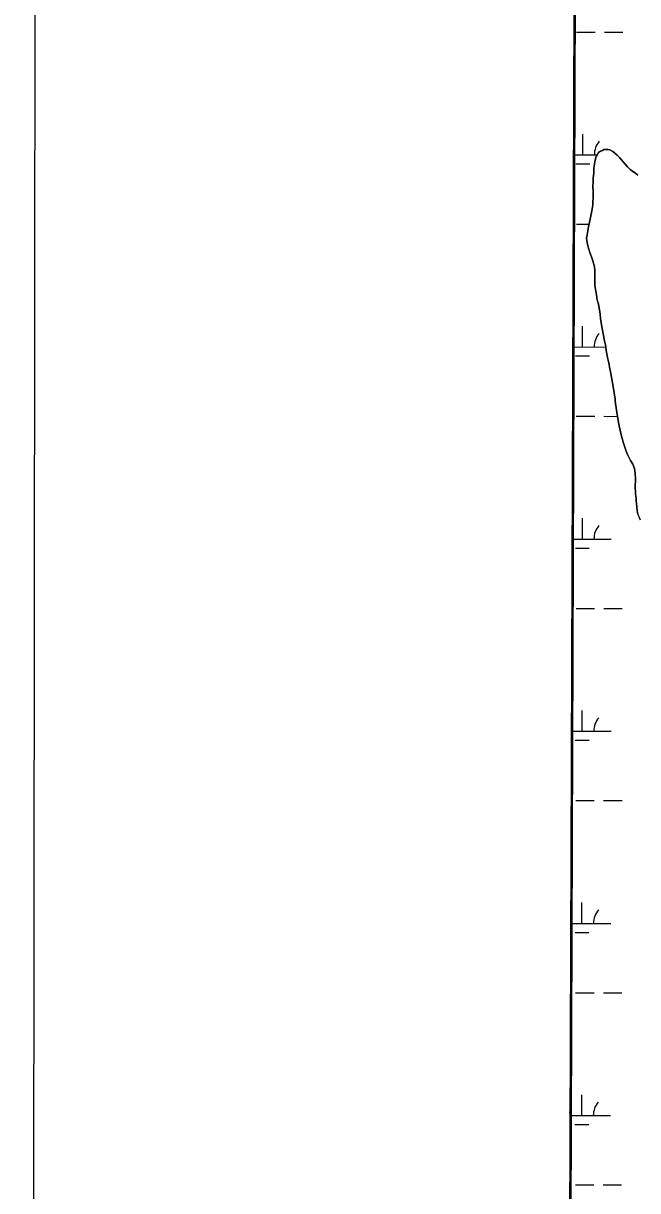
# Model space of a CAD drawing. Extents: x 3148686 to 3186545, y 916144 to 941516.
# Drawn here: x 3152020 to 3153083, y 934287 to 936308 of the extents above; entities that cross this region are included whole.
import ezdxf

# ---------------------------------------------------------------- set-up
doc = ezdxf.new("R2010")
doc.units = 0
for name, color, linetype in [('V-ANNO-SYMB', 7, 'Continuous'), ('V-GRID-FRAM', 7, 'Continuous'), ('V-SITE-VEGE', 7, 'Continuous'), ('V-TOPO-SHOR', 7, 'Continuous'), ('V-WETL-SWMP', 7, 'Continuous')]:
    doc.layers.add(name, color=color, linetype=linetype)

msp = doc.modelspace()

# ---------------------------------------------------------------- linework, layer by layer
at = {"layer": 'V-ANNO-SYMB'}
msp.add_lwpolyline([(3152020.4, 917388), (3185103.6, 917353.2), (3185127.8, 940269.7), (3152044.6, 940304.6), (3152020.4, 917388)], dxfattribs=at)
at = {"layer": 'V-GRID-FRAM'}
msp.add_lwpolyline([(3152987.2, 939742.7), (3184296.3, 939644.8), (3184247.4, 921455.8), (3152922.4, 921553.7), (3152987.2, 939742.7)], dxfattribs=at)
at = {"layer": 'V-SITE-VEGE'}
for p, q in [((3152987.2, 939742.7), (3152966.8, 934035.8)), ((3153015.6, 936084), (3153019, 936086.3)), ((3153019, 936086.3), (3153022.3, 936087.9)), ((3153022.3, 936087.9), (3153025, 936089.6)), ((3153025, 936089.6), (3153032, 936089.5)), ((3153032, 936089.5), (3153035, 936088.8)), ((3153035, 936088.8), (3153040.3, 936086.1)), ((3153040.3, 936086.1), (3153047.9, 936079.7)), ((3153008.4, 936060.8), (3153009.2, 936068.7)), ((3153009.2, 936068.7), (3153011.9, 936077)), ((3153011.9, 936077), (3153013.3, 936080.4)), ((3153013.3, 936080.4), (3153015.6, 936084)), ((3153047.9, 936079.7), (3153050.2, 936077.1)), ((3153050.2, 936077.1), (3153052.8, 936074.7)), ((3153052.8, 936074.7), (3153058.4, 936068.3)), ((3153058.4, 936068.3), (3153065.7, 936059.3)), ((3153006.6, 936040.5), (3153007.3, 936048.5)), ((3153007.3, 936048.5), (3153007.4, 936053.5)), ((3153007.4, 936053.5), (3153007.7, 936056.8)), ((3153007.7, 936056.8), (3153008.4, 936060.8)), ((3153065.7, 936059.3), (3153070.3, 936054.9)), ((3153070.3, 936054.9), (3153074.3, 936051.9)), ((3153074.3, 936051.9), (3153080.2, 936047.9)), ((3153080.2, 936047.9), (3153083.8, 936045.2)), ((3153005.8, 936027.8), (3153006.2, 936031.2)), ((3153006.4, 936014.5), (3153005.8, 936027.8)), ((3153006.2, 936031.2), (3153006.6, 936040.5)), ((3153006.3, 936003.9), (3153006.4, 936014.5)), ((3153002.1, 935971.6), (3153004.5, 935985.9)), ((3153004.5, 935985.9), (3153005.6, 935993.6)), ((3153005.6, 935993.6), (3153006, 936000.6)), ((3153006, 936000.6), (3153006.3, 936003.9)), ((3152997.9, 935952.4), (3153002.1, 935971.6)), ((3152995.8, 935940.8), (3152997.9, 935952.4)), ((3152995.1, 935935.8), (3152995.8, 935940.8)), ((3152995.4, 935931.4), (3152995.1, 935935.8)), ((3152997, 935922.4), (3152995.4, 935931.4)), ((3153000.9, 935910.8), (3152997, 935922.4)), ((3153003.8, 935903.4), (3153000.9, 935910.8)), ((3153006.1, 935896.7), (3153003.8, 935903.4)), ((3153009, 935886.4), (3153006.1, 935896.7)), ((3153009.3, 935880.4), (3153009, 935886.4)), ((3153009.1, 935857.8), (3153009.5, 935865.1)), ((3153009.2, 935868.8), (3153009.3, 935880.4)), ((3153009.5, 935865.1), (3153009.2, 935868.8)), ((3153009.4, 935854.1), (3153009.1, 935857.8)), ((3153012.3, 935837.5), (3153009.4, 935854.1)), ((3153013.5, 935828.8), (3153012.3, 935837.5)), ((3153014.8, 935824.1), (3153013.5, 935828.8)), ((3153016.7, 935815.1), (3153014.8, 935824.1)), ((3153018.3, 935804.1), (3153016.7, 935815.1)), ((3153019.3, 935796.1), (3153018.3, 935804.1)), ((3153022.1, 935779.2), (3153019.3, 935796.1)), ((3153025.9, 935758.2), (3153022.1, 935779.2)), ((3153026.9, 935755.2), (3153025.9, 935758.2)), ((3153027.5, 935751.8), (3153026.9, 935755.2)), ((3153029.1, 935741.5), (3153027.5, 935751.8)), ((3153031.4, 935729.5), (3153029.1, 935741.5)), ((3153032.6, 935724.5), (3153031.4, 935729.5)), ((3153034.2, 935717.2), (3153032.6, 935724.5)), ((3153034.9, 935712.5), (3153034.2, 935717.2)), ((3153037.1, 935701.5), (3153034.9, 935712.5)), ((3153041.9, 935675.5), (3153037.1, 935701.5)), ((3153042.8, 935667.9), (3153041.9, 935675.5)), ((3153044.4, 935657.2), (3153042.8, 935667.9)), ((3153044.7, 935653.5), (3153044.4, 935657.2)), ((3153046.6, 935637.9), (3153044.7, 935653.5)), ((3153050.4, 935616.5), (3153046.6, 935637.9)), ((3153051.7, 935611.2), (3153050.4, 935616.5)), ((3153053.6, 935600.5), (3153051.7, 935611.2)), ((3153054.9, 935595.2), (3153053.6, 935600.5)), ((3153058.4, 935582.9), (3153054.9, 935595.2)), ((3153063.3, 935567.2), (3153058.4, 935582.9)), ((3153065.9, 935561.2), (3153063.3, 935567.2)), ((3153070.8, 935551.2), (3153065.9, 935561.2)), ((3153074.8, 935544.5), (3153070.8, 935551.2)), ((3153077.7, 935536.8), (3153074.8, 935544.5)), ((3153079.3, 935527.8), (3153077.7, 935536.8)), ((3153079.9, 935519.5), (3153079.3, 935527.8)), ((3153079.1, 935507.5), (3153079.8, 935515.5)), ((3153079.7, 935492.9), (3153079.1, 935507.5)), ((3153079.8, 935515.5), (3153079.9, 935519.5)), ((3153080.6, 935485.5), (3153079.7, 935492.9)), ((3153080.6, 935480.5), (3153080.6, 935485.5)), ((3153081.2, 935477.2), (3153080.6, 935480.5)), ((3153081.8, 935469.6), (3153081.2, 935477.2)), ((3153082.4, 935464.9), (3153081.8, 935469.6)), ((3153083.4, 935460.6), (3153082.4, 935464.9)), ((3153088.3, 935447.9), (3153083.4, 935460.6))]:
    msp.add_line(p, q, dxfattribs=at)
at = {"layer": 'V-TOPO-SHOR'}
for points in [[(3153083.8, 936045.2), (3153080.2, 936047.9), (3153074.3, 936051.9), (3153070.3, 936054.9), (3153065.7, 936059.3), (3153058.4, 936068.3), (3153052.8, 936074.7), (3153050.2, 936077.1), (3153047.9, 936079.7), (3153040.3, 936086.1), (3153035, 936088.8), (3153032, 936089.5), (3153025, 936089.6), (3153022.3, 936087.9), (3153019, 936086.3), (3153015.6, 936084), (3153013.3, 936080.4), (3153011.9, 936077), (3153009.2, 936068.7), (3153008.4, 936060.8), (3153007.7, 936056.8), (3153007.4, 936053.5), (3153007.3, 936048.5), (3153006.6, 936040.5), (3153006.2, 936031.2), (3153005.8, 936027.8), (3153006.4, 936014.5), (3153006.3, 936003.9), (3153006, 936000.6), (3153005.6, 935993.6), (3153004.5, 935985.9), (3153002.1, 935971.6), (3152997.9, 935952.4), (3152995.8, 935940.8), (3152995.1, 935935.8), (3152995.4, 935931.4), (3152997, 935922.4), (3153000.9, 935910.8), (3153003.8, 935903.4), (3153006.1, 935896.7), (3153009, 935886.4), (3153009.3, 935880.4), (3153009.2, 935868.8), (3153009.5, 935865.1), (3153009.1, 935857.8), (3153009.4, 935854.1), (3153012.3, 935837.5), (3153013.5, 935828.8), (3153014.8, 935824.1), (3153016.7, 935815.1), (3153018.3, 935804.1), (3153019.3, 935796.1), (3153022.1, 935779.2), (3153025.9, 935758.2), (3153026.9, 935755.2), (3153027.5, 935751.8), (3153029.1, 935741.5), (3153031.4, 935729.5), (3153032.6, 935724.5), (3153034.2, 935717.2), (3153034.9, 935712.5), (3153037.1, 935701.5), (3153041.9, 935675.5), (3153042.8, 935667.9), (3153044.4, 935657.2), (3153044.7, 935653.5), (3153046.6, 935637.9), (3153050.4, 935616.5), (3153051.7, 935611.2), (3153053.6, 935600.5), (3153054.9, 935595.2)], [(3153054.9, 935595.2), (3153058.4, 935582.9), (3153063.3, 935567.2), (3153065.9, 935561.2), (3153070.8, 935551.2), (3153074.8, 935544.5), (3153077.7, 935536.8), (3153078.3, 935533.5), (3153079.3, 935527.8), (3153079.9, 935519.5), (3153079.8, 935515.5), (3153079.1, 935507.5), (3153079.7, 935492.9), (3153080.6, 935485.5), (3153080.6, 935480.5), (3153081.2, 935477.2), (3153081.8, 935469.6), (3153082.4, 935464.9), (3153083.4, 935460.6)]]:
    msp.add_lwpolyline(points, dxfattribs=at)
at = {"layer": 'V-WETL-SWMP'}
for p, q in [((3152977.8, 936292.8), (3153009.8, 936292.7)), ((3153025.8, 936292.7), (3153057.8, 936292.7)), ((3152988.4, 936080.1), (3152988.5, 936116.1)), ((3152972.1, 936080.2), (3153013.2, 936080.1)), ((3152976.4, 936064.7), (3153000.4, 936064.7)), ((3152977.5, 935960.1), (3152999.6, 935960.1)), ((3152988.1, 935747.5), (3152988.1, 935783.5)), ((3152970.9, 935747.5), (3153028.2, 935747.4)), ((3152976.1, 935732), (3153000.1, 935732)), ((3152977.1, 935627.4), (3153009.1, 935627.4)), ((3153025.1, 935627.4), (3153048.5, 935627.3)), ((3152987.7, 935414.8), (3152987.8, 935450.8)), ((3152969.7, 935414.8), (3153037.7, 935414.7)), ((3152975.7, 935399.4), (3152999.7, 935399.3)), ((3152976.8, 935294.7), (3153008.8, 935294.7)), ((3153024.8, 935294.7), (3153056.8, 935294.6)), ((3152987.4, 935082.1), (3152987.4, 935118.1)), ((3152968.5, 935082.1), (3153037.4, 935082.1)), ((3152975.4, 935066.7), (3152999.4, 935066.7)), ((3152976.4, 934962.1), (3153008.4, 934962)), ((3153024.4, 934962), (3153056.4, 934962)), ((3152987, 934749.4), (3152987.1, 934785.4)), ((3152967.4, 934749.5), (3153037, 934749.4)), ((3152975, 934734), (3152999, 934734)), ((3152976.1, 934629.4), (3153008.1, 934629.3)), ((3153024.1, 934629.3), (3153056.1, 934629.3)), ((3152986.7, 934416.8), (3152986.7, 934452.8)), ((3152966.2, 934416.8), (3153036.7, 934416.7)), ((3152974.7, 934401.3), (3152998.7, 934401.3)), ((3152975.7, 934296.7), (3153007.7, 934296.7)), ((3153023.7, 934296.7), (3153055.7, 934296.6))]:
    msp.add_line(p, q, dxfattribs=at)
for points in [[(3152985.2, 939745.1), (3152962, 933246.5)], [(3153088.3, 935447.9), (3153083.4, 935460.6), (3153082.4, 935464.9), (3153081.8, 935469.6), (3153081.2, 935477.2), (3153080.6, 935480.5), (3153080.6, 935485.5), (3153079.7, 935492.9), (3153079.1, 935507.5), (3153079.8, 935515.5), (3153079.9, 935519.5), (3153079.3, 935527.8), (3153078.3, 935533.5), (3153077.7, 935536.8), (3153074.8, 935544.5), (3153070.8, 935551.2), (3153065.9, 935561.2), (3153063.3, 935567.2), (3153058.4, 935582.9), (3153054.9, 935595.2), (3153053.6, 935600.5), (3153051.7, 935611.2), (3153050.4, 935616.5), (3153046.6, 935637.9), (3153044.7, 935653.5), (3153044.4, 935657.2), (3153042.8, 935667.9), (3153041.9, 935675.5), (3153037.1, 935701.5), (3153034.9, 935712.5), (3153034.2, 935717.2), (3153032.6, 935724.5), (3153031.4, 935729.5), (3153029.1, 935741.5), (3153027.5, 935751.8), (3153026.9, 935755.2), (3153025.9, 935758.2), (3153022.1, 935779.2), (3153019.3, 935796.1), (3153018.3, 935804.1), (3153016.7, 935815.1), (3153014.8, 935824.1), (3153013.5, 935828.8), (3153012.3, 935837.5), (3153009.4, 935854.1), (3153009.1, 935857.8), (3153009.5, 935865.1), (3153009.2, 935868.8), (3153009.3, 935880.4), (3153009, 935886.4), (3153006.1, 935896.7), (3153003.8, 935903.4), (3153000.9, 935910.8), (3152997, 935922.4), (3152995.4, 935931.4), (3152995.1, 935935.8), (3152995.8, 935940.7), (3152997.9, 935952.4), (3153002.1, 935971.6), (3153004.5, 935985.9), (3153005.6, 935993.6), (3153006, 936000.6), (3153006.3, 936003.9), (3153006.4, 936014.5), (3153005.8, 936027.8), (3153006.2, 936031.2), (3153006.6, 936040.5), (3153007.3, 936048.5), (3153007.4, 936053.5), (3153007.7, 936056.8), (3153008.4, 936060.8), (3153009.2, 936068.7), (3153011.9, 936077), (3153013.3, 936080.4), (3153015.6, 936084), (3153019, 936086.3), (3153022.3, 936087.9), (3153025, 936089.6), (3153032, 936089.5), (3153035, 936088.8), (3153040.3, 936086.1), (3153047.9, 936079.7), (3153050.2, 936077.1), (3153052.8, 936074.7), (3153058.4, 936068.3), (3153065.7, 936059.3), (3153070.3, 936054.9), (3153074.3, 936051.9), (3153080.2, 936047.9), (3153083.8, 936045.2)]]:
    msp.add_lwpolyline(points, dxfattribs=at)
for centre, start, end in [((3153043.7, 936080.6), 139.1678, 180.7115), ((3153043.3, 935747.9), 139.1678, 180.7115), ((3153043, 935415.2), 139.1678, 180.7115), ((3153042.6, 935082.5), 139.1678, 180.7115), ((3153042.3, 934749.9), 139.1678, 180.7115), ((3153041.9, 934417.2), 139.1678, 180.7115), ((3152931.4, 934417.3), 359.1678, 9.5892)]:
    msp.add_arc(centre, 35.2, start, end, dxfattribs=at)

doc.saveas('drawing.dxf')
